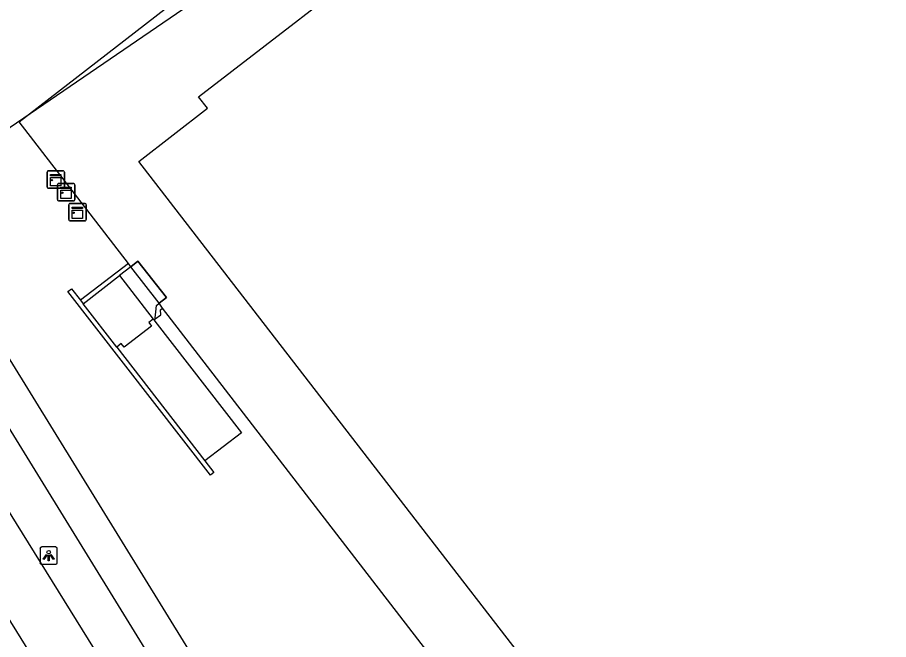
# Model space of a CAD drawing. Extents: x 161087 to 161922, y 382574 to 383873.
# Drawn here: x 161458.2 to 161508.4, y 382859.4 to 382895.2 of the extents above; entities that cross this region are included whole.
import ezdxf

# ---------------------------------------------------------------- set-up
doc = ezdxf.new("R2010")
doc.units = 0
for name, color, linetype in [('IMGEO_Fietspad_gesloten', 7, 'Continuous'), ('IMGEO_Kast', 7, 'Continuous'), ('IMGEO_Lichtpunt', 7, 'Continuous'), ('IMGEO_Muur', 7, 'Continuous'), ('IMGEO_OVBaan_gesloten', 7, 'Continuous'), ('IMGEO_Pand', 7, 'Continuous'), ('IMGEO_Pand_overbouw', 7, 'Continuous'), ('IMGEO_Voetgangersgebied_open', 7, 'Continuous'), ('IMGEO_Voetpad_gesloten', 7, 'Continuous'), ('IMGEO_Voetpad_op_trap', 7, 'Continuous')]:
    doc.layers.add(name, color=color, linetype=linetype)

msp = doc.modelspace()

# ---------------------------------------------------------------- linework, layer by layer
at = {"layer": 'IMGEO_Fietspad_gesloten'}
for points in [[(161418.673, 382937.998), (161420.782, 382934.985), (161421.709, 382933.625), (161421.785, 382933.513), (161423.001, 382931.728), (161425.738, 382927.535), (161434.891, 382912.704), (161469.267, 382856.908), (161473.209, 382850.496), (161476.379, 382845.501)], [(161423.738, 382926.662), (161428.393, 382919.248), (161433.209, 382911.46), (161467.37, 382855.98), (161470.317, 382851.298)]]:
    msp.add_lwpolyline(points, dxfattribs=at)
at = {"layer": 'IMGEO_Kast'}
for p, q in [((161459.95, 382885.461), (161459.95, 382886.302)), ((161459.95, 382886.302), (161459.95, 382885.461)), ((161460.025, 382886.386), (161460.866, 382886.386)), ((161460.866, 382886.386), (161460.025, 382886.386)), ((161460.95, 382886.311), (161460.95, 382885.47)), ((161460.95, 382885.47), (161460.95, 382886.311)), ((161460.875, 382885.386), (161460.034, 382885.386)), ((161460.034, 382885.386), (161460.875, 382885.386)), ((161460.548, 382884.729), (161460.548, 382885.57)), ((161460.548, 382885.57), (161460.548, 382884.729)), ((161460.623, 382885.654), (161461.464, 382885.654)), ((161461.464, 382885.654), (161460.623, 382885.654)), ((161461.548, 382885.579), (161461.548, 382884.738)), ((161461.548, 382884.738), (161461.548, 382885.579)), ((161461.473, 382884.654), (161460.632, 382884.654)), ((161460.632, 382884.654), (161461.473, 382884.654)), ((161461.202, 382883.581), (161461.202, 382884.422)), ((161461.202, 382884.422), (161461.202, 382883.581)), ((161461.277, 382884.506), (161462.118, 382884.506)), ((161462.118, 382884.506), (161461.277, 382884.506)), ((161462.202, 382884.431), (161462.202, 382883.59)), ((161462.202, 382883.59), (161462.202, 382884.431)), ((161462.127, 382883.506), (161461.286, 382883.506)), ((161461.286, 382883.506), (161462.127, 382883.506))]:
    msp.add_line(p, q, dxfattribs=at)
for points in [[(161460.145, 382886.176), (161460.745, 382886.176), (161460.745, 382886.091), (161460.145, 382886.091), (161460.145, 382886.176)], [(161460.145, 382886.001), (161460.745, 382886.001), (161460.745, 382885.512), (161460.145, 382885.512), (161460.145, 382886.001)], [(161460.743, 382885.444), (161461.343, 382885.444), (161461.343, 382885.359), (161460.743, 382885.359), (161460.743, 382885.444)], [(161460.743, 382885.269), (161461.343, 382885.269), (161461.343, 382884.78), (161460.743, 382884.78), (161460.743, 382885.269)], [(161461.397, 382884.296), (161461.997, 382884.296), (161461.997, 382884.211), (161461.397, 382884.211), (161461.397, 382884.296)], [(161461.397, 382884.121), (161461.997, 382884.121), (161461.997, 382883.632), (161461.397, 382883.632), (161461.397, 382884.121)]]:
    msp.add_lwpolyline(points, dxfattribs=at)
for centre in [(161460.229, 382885.85), (161460.827, 382885.118), (161461.481, 382883.97)]:
    msp.add_circle(centre, 0.0377, dxfattribs=at)
for centre, start, end in [((161460.028, 382886.308), 92.4484, 184.2845), ((161460.028, 382886.308), 92.4484, 184.2845), ((161460.872, 382886.308), 2.4484, 94.2845), ((161460.872, 382886.308), 2.4484, 94.2845), ((161460.028, 382885.464), 182.4484, 274.2845), ((161460.028, 382885.464), 182.4484, 274.2845), ((161460.626, 382885.576), 92.4484, 184.2845), ((161460.626, 382885.576), 92.4484, 184.2845), ((161460.872, 382885.464), 272.4484, 4.2845), ((161460.872, 382885.464), 272.4484, 4.2845), ((161461.47, 382885.576), 2.4484, 94.2845), ((161461.47, 382885.576), 2.4484, 94.2845), ((161460.626, 382884.732), 182.4484, 274.2845), ((161460.626, 382884.732), 182.4484, 274.2845), ((161461.28, 382884.428), 92.4484, 184.2845), ((161461.28, 382884.428), 92.4484, 184.2845), ((161461.47, 382884.732), 272.4484, 4.2845), ((161461.47, 382884.732), 272.4484, 4.2845), ((161462.124, 382884.428), 2.4484, 94.2845), ((161462.124, 382884.428), 2.4484, 94.2845), ((161461.28, 382883.584), 182.4484, 274.2845), ((161461.28, 382883.584), 182.4484, 274.2845), ((161462.124, 382883.584), 272.4484, 4.2845), ((161462.124, 382883.584), 272.4484, 4.2845)]:
    msp.add_arc(centre, 0.0779, start, end, dxfattribs=at)
at = {"layer": 'IMGEO_Lichtpunt'}
for p, q in [((161460.448, 382864.734), (161459.64, 382864.734)), ((161460.448, 382864.734), (161459.64, 382864.734)), ((161459.546, 382864.639), (161459.546, 382863.832)), ((161459.546, 382864.639), (161459.546, 382863.832)), ((161460.542, 382863.832), (161460.542, 382864.639)), ((161460.542, 382863.832), (161460.542, 382864.639)), ((161459.64, 382863.738), (161460.448, 382863.738)), ((161459.64, 382863.738), (161460.448, 382863.738))]:
    msp.add_line(p, q, dxfattribs=at)
for points in [[(161459.92, 382864.303), (161459.959, 382864.275), (161459.771, 382864.013), (161459.733, 382864.04), (161459.92, 382864.303)], [(161460.022, 382864.255), (161460.069, 382864.255), (161460.069, 382863.933), (161460.022, 382863.933), (161460.022, 382864.255)], [(161460.132, 382864.275), (161460.17, 382864.302), (161460.357, 382864.04), (161460.318, 382864.012), (161460.132, 382864.275)]]:
    msp.add_lwpolyline(points, dxfattribs=at)
msp.add_circle((161460.045, 382864.437), 0.0994, dxfattribs=at)
for centre, start, end in [((161459.64, 382864.639), 90, 180), ((161459.64, 382864.639), 90, 180), ((161460.448, 382864.639), 0, 90), ((161460.448, 382864.639), 0, 90), ((161459.64, 382863.832), 180, 270), ((161459.64, 382863.832), 180, 270), ((161460.448, 382863.832), 270, 0), ((161460.448, 382863.832), 270, 360)]:
    msp.add_arc(centre, 0.0946, start, end, dxfattribs=at)
at = {"layer": 'IMGEO_Muur'}
for points in [[(161469.023, 382869.696), (161469.544, 382869.023), (161469.349, 382868.861), (161461.15, 382879.438), (161461.355, 382879.597), (161461.873, 382878.929)], [(161461.873, 382878.929), (161462.031, 382878.726)], [(161463.959, 382876.235), (161462.031, 382878.726)], [(161463.959, 382876.235), (161469.023, 382869.696)]]:
    msp.add_lwpolyline(points, dxfattribs=at)
at = {"layer": 'IMGEO_OVBaan_gesloten'}
for points in [[(161418.8, 382929.996), (161430.918, 382910.367), (161455.826, 382869.827), (161469.371, 382848.033)], [(161467.156, 382845.711), (161459.546, 382857.696), (161426.451, 382911.127)]]:
    msp.add_lwpolyline(points, dxfattribs=at)
at = {"layer": 'IMGEO_Pand'}
msp.add_lwpolyline([(161496.266, 382848.732), (161495.302, 382847.988), (161473.698, 382875.969), (161465.241, 382886.911), (161469.189, 382889.988), (161468.666, 382890.646), (161480.418, 382899.706), (161480.962, 382899.05), (161500, 382913.739), (161504.189, 382916.971), (161504.422, 382917.152)], dxfattribs=at)
at = {"layer": 'IMGEO_Pand_overbouw'}
msp.add_lwpolyline([(161492.605, 382965.232), (161429.792, 382922.791), (161453.212, 382885.739), (161522.217, 382932.918), (161506.849, 382955.782), (161501.427, 382952.07)], close=True, dxfattribs=at)
at = {"layer": 'IMGEO_Voetgangersgebied_open'}
for points in [[(161464.634, 382881.042), (161458.339, 382889.209), (161484.144, 382909.195), (161484.399, 382908.913)], [(161464.634, 382881.042), (161461.873, 382878.929)], [(161464.77, 382880.865), (161464.634, 382881.042)], [(161464.77, 382880.865), (161465.183, 382881.187), (161466.82, 382879.091), (161466.394, 382878.758)], [(161466.394, 382878.758), (161464.77, 382880.865)], [(161466.603, 382878.487), (161466.394, 382878.758)], [(161466.093, 382877.814), (161466.166, 382877.865), (161466.499, 382878.095), (161466.478, 382878.385), (161466.603, 382878.487)], [(161484.636, 382855.608), (161484.393, 382855.405), (161466.603, 382878.487)]]:
    msp.add_lwpolyline(points, dxfattribs=at)
at = {"layer": 'IMGEO_Voetpad_gesloten'}
for points in [[(161464.124, 382880.36), (161466.067, 382877.848), (161466.093, 382877.814), (161466.153, 382877.737), (161466.245, 382878.641), (161466.394, 382878.758), (161466.82, 382879.091), (161465.183, 382881.187), (161464.77, 382880.865), (161464.124, 382880.36)], [(161462.031, 382878.726), (161464.124, 382880.36), (161466.067, 382877.848)], [(161466.067, 382877.848), (161465.804, 382877.647), (161465.963, 382877.441), (161464.381, 382876.231), (161464.221, 382876.436), (161463.959, 382876.235)]]:
    msp.add_lwpolyline(points, dxfattribs=at)
at = {"layer": 'IMGEO_Voetpad_op_trap'}
for points in [[(161466.067, 382877.848), (161466.093, 382877.814)], [(161466.093, 382877.814), (161466.153, 382877.737), (161471.133, 382871.299), (161469.023, 382869.696)]]:
    msp.add_lwpolyline(points, dxfattribs=at)

doc.saveas('drawing.dxf')
